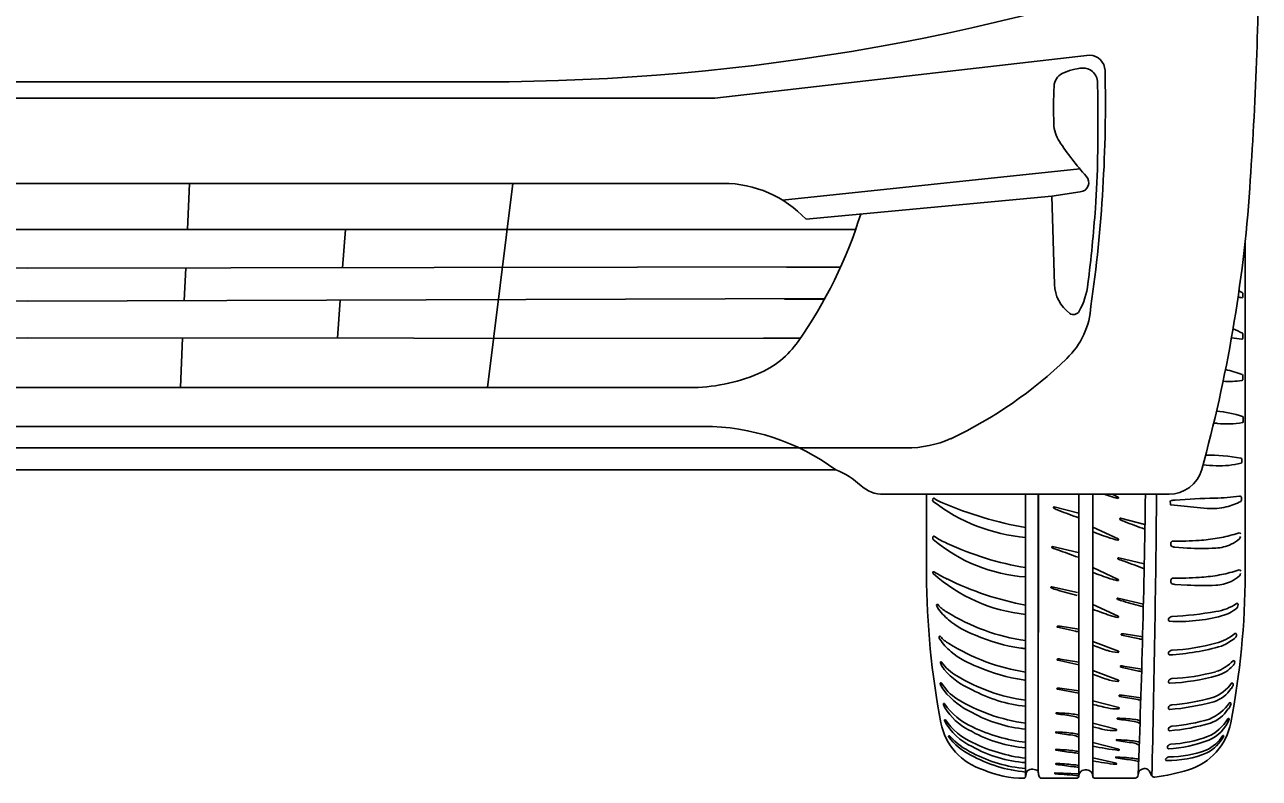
# Model space of a CAD drawing. Extents: x 10133 to 2270741, y 5363 to 1733450.
# Drawn here: x 33625 to 33685.6, y 10184.5 to 10221.6 of the extents above; entities that cross this region are included whole.
import ezdxf

# ---------------------------------------------------------------- set-up
doc = ezdxf.new("R2010")
doc.units = 0
doc.layers.add('StdDetailLabel', color=7, linetype='Continuous')

msp = doc.modelspace()

# ---------------------------------------------------------------- linework, layer by layer
at = {"layer": 'StdDetailLabel'}
for p, q in [((33677.303, 10220.056), (33658.881, 10217.95)), ((33602.65, 10218.754), (33647.569, 10218.754)), ((33591.337, 10217.95), (33658.881, 10217.95)), ((33662.216, 10212.942), (33676.82, 10214.479)), ((33643.159, 10213.764), (33590.914, 10213.764)), ((33633.08, 10213.764), (33632.978, 10211.494)), ((33643.159, 10213.764), (33659.305, 10213.764)), ((33648.955, 10213.764), (33647.721, 10203.731)), ((33676.841, 10213.344), (33675.452, 10213.136)), ((33640.741, 10211.494), (33640.601, 10209.622)), ((33684.947, 10194.567), (33684.947, 10210.975)), ((33632.894, 10209.607), (33632.822, 10208.004)), ((33662.401, 10209.648), (33665.062, 10209.648)), ((33684.828, 10208.349), (33684.823, 10208.192)), ((33640.483, 10208.028), (33640.344, 10206.165)), ((33662.317, 10208.071), (33664.272, 10208.071)), ((33684.783, 10208.146), (33684.783, 10208.146)), ((33632.74, 10206.17), (33632.631, 10203.731)), ((33661.284, 10206.154), (33663.091, 10206.154)), ((33684.827, 10206.354), (33684.823, 10206.157)), ((33684.827, 10204.318), (33684.823, 10204.121)), ((33684.844, 10202.26), (33684.849, 10202.063)), ((33684.778, 10200.223), (33684.775, 10200.069)), ((33625.109, 10199.692), (33585.387, 10199.692)), ((33664.832, 10199.692), (33625.109, 10199.692)), ((33681.201, 10198.493), (33667.179, 10198.493)), ((33669.288, 10198.493), (33669.288, 10194.567)), ((33669.586, 10198.22), (33669.586, 10198.22)), ((33669.62, 10198.141), (33669.62, 10198.141)), ((33674.157, 10198.493), (33674.157, 10184.596)), ((33676.768, 10198.493), (33676.768, 10184.634)), ((33677.457, 10198.493), (33677.457, 10184.633)), ((33678.409, 10198.493), (33678.703, 10198.356)), ((33681.265, 10198.146), (33681.271, 10198.038)), ((33681.271, 10198.037), (33681.272, 10197.988)), ((33684.759, 10198.197), (33684.761, 10198.339)), ((33676.766, 10197.568), (33675.566, 10197.876)), ((33681.29, 10197.967), (33683.083, 10197.801)), ((33677.457, 10196.882), (33678.703, 10196.304)), ((33680.018, 10197.01), (33678.818, 10197.318)), ((33669.594, 10196.352), (33669.594, 10196.352)), ((33669.62, 10196.273), (33669.62, 10196.273)), ((33681.355, 10196.185), (33681.355, 10196.185)), ((33684.4, 10196.524), (33684.646, 10196.597)), ((33676.737, 10195.635), (33675.482, 10195.925)), ((33681.319, 10195.937), (33681.319, 10195.937)), ((33682.096, 10195.853), (33681.491, 10195.888)), ((33679.989, 10195.076), (33678.733, 10195.367)), ((33669.594, 10194.676), (33669.594, 10194.676)), ((33669.62, 10194.597), (33669.62, 10194.597)), ((33669.682, 10194.671), (33669.682, 10194.671)), ((33677.457, 10194.888), (33678.703, 10194.31)), ((33681.355, 10194.364), (33681.355, 10194.364)), ((33684.4, 10194.702), (33684.646, 10194.776)), ((33676.698, 10193.661), (33675.442, 10193.951)), ((33681.319, 10194.116), (33681.319, 10194.116)), ((33682.096, 10194.032), (33681.491, 10194.067)), ((33679.95, 10193.102), (33678.694, 10193.393)), ((33677.457, 10193.079), (33678.703, 10192.501)), ((33684.591, 10193.018), (33684.594, 10193.086)), ((33675.729, 10191.957), (33676.606, 10191.768)), ((33676.768, 10191.859), (33675.854, 10192.011)), ((33678.873, 10191.58), (33679.749, 10191.391)), ((33679.912, 10191.483), (33678.998, 10191.634)), ((33684.511, 10191.544), (33684.514, 10191.611)), ((33677.457, 10191.26), (33678.715, 10190.788)), ((33676.77, 10190.248), (33675.856, 10190.4)), ((33684.427, 10190.204), (33684.43, 10190.271)), ((33670.156, 10189.887), (33670.156, 10189.887)), ((33677.457, 10189.837), (33678.715, 10189.365)), ((33678.83, 10190), (33679.706, 10189.811)), ((33679.869, 10189.902), (33678.954, 10190.054)), ((33676.771, 10188.844), (33675.843, 10188.967)), ((33684.348, 10189.107), (33684.352, 10189.175)), ((33670.15, 10188.851), (33670.15, 10188.851)), ((33677.457, 10188.349), (33678.739, 10188.023)), ((33678.772, 10188.565), (33679.662, 10188.404)), ((33679.825, 10188.496), (33678.896, 10188.619)), ((33670.302, 10187.84), (33670.302, 10187.84)), ((33674.157, 10188.078), (33674.157, 10188.078)), ((33684.253, 10188.206), (33684.253, 10188.206)), ((33677.457, 10187.244), (33678.606, 10186.951)), ((33679.787, 10187.354), (33679.787, 10187.354)), ((33674.157, 10186.952), (33674.157, 10186.952)), ((33676.768, 10186.683), (33676.768, 10186.683)), ((33674.157, 10186.044), (33674.157, 10186.044)), ((33676.768, 10185.859), (33676.768, 10185.859)), ((33677.457, 10186.305), (33678.739, 10185.979)), ((33677.457, 10186.127), (33677.457, 10186.127)), ((33679.748, 10186.296), (33679.748, 10186.296)), ((33674.157, 10185.31), (33674.157, 10185.31)), ((33677.457, 10185.542), (33678.616, 10185.28)), ((33679.717, 10185.482), (33679.717, 10185.482)), ((33674.157, 10184.849), (33674.157, 10184.849)), ((33674.772, 10184.898), (33674.772, 10184.898)), ((33676.768, 10184.761), (33675.613, 10184.814)), ((33676.768, 10185.176), (33676.768, 10185.176)), ((33676.846, 10184.853), (33676.846, 10184.853)), ((33677.379, 10184.853), (33677.379, 10184.853)), ((33680.221, 10184.906), (33680.359, 10184.668)), ((33674.157, 10184.596), (33674.157, 10184.596)), ((33674.955, 10184.541), (33676.69, 10184.541)), ((33677.536, 10184.541), (33679.535, 10184.541))]:
    msp.add_line(p, q, dxfattribs=at)
for points in [[(33663.369, 10211.999), (33675.452, 10213.136), (33675.575, 10208.805)], [(33665.803, 10211.494), (33625.109, 10211.494), (33584.416, 10211.494)], [(33585.148, 10209.667), (33625.109, 10209.593), (33665.071, 10209.667)], [(33585.928, 10208.104), (33625.109, 10207.979), (33664.291, 10208.104)], [(33587.132, 10206.148), (33625.109, 10206.176), (33663.087, 10206.148)], [(33592.588, 10203.731), (33625.109, 10203.731), (33657.631, 10203.731)], [(33591.884, 10201.827), (33625.109, 10201.827), (33658.335, 10201.827)], [(33581.928, 10200.768), (33625.109, 10200.768), (33668.29, 10200.768)], [(33674.79, 10198.493), (33674.772, 10184.898), (33674.774, 10198.493)], [(33675.731, 10190.346), (33676.768, 10190.121), (33676.768, 10190.121)], [(33675.718, 10188.913), (33676.768, 10188.729), (33676.768, 10188.729)], [(33670.166, 10187.373), (33670.166, 10187.373), (33670.166, 10187.373)], [(33684.163, 10187.447), (33684.163, 10187.447), (33684.163, 10187.447)], [(33670.368, 10186.588), (33670.368, 10186.588), (33670.368, 10186.588)], [(33683.887, 10186.617), (33683.887, 10186.617), (33683.887, 10186.617)], [(33677.061, 10184.95), (33677.113, 10184.95), (33677.164, 10184.95)]]:
    msp.add_lwpolyline(points, dxfattribs=at)
for centre, radius, start, end in [((33482.225, 10227.398), 203.418, 356.09063, 359.59364), ((33647.594, 10327.903), 109.149, 269.98704, 290.27044), ((33677.29, 10219.289), 0.767, 1.32674, 89.05626), ((33677.197, 10216.579), 2.862, 94.87847, 115.70386), ((33677.009, 10218.785), 0.647, 47.9572, 94.87847), ((33608.022, 10217.685), 70.054, 351.83966, 1.32674), ((33676.934, 10218.702), 0.759, 0.75356, 47.9572), ((33676.267, 10218.512), 0.716, 115.70386, 177.28867), ((33536.502, 10216.855), 141.203, 359.27901, 0.75356), ((33697.566, 10217.503), 22.039, 177.28867, 182.1322), ((33677.216, 10216.745), 1.675, 182.1322, 213.24206), ((33687.469, 10223.466), 13.935, 213.24206, 222.13476), ((33635.851, 10215.605), 41.846, 355.81883, 359.27901), ((33659.305, 10208.204), 5.561, 43.04657, 90), ((33676.792, 10213.806), 0.464, 276.04435, 42.13476), ((33615.596, 10218.319), 69.739, 344.52757, 356.06131), ((33602.368, 10218.053), 75.418, 352.97272, 355.81883), ((33644.304, 10219.055), 22.79, 325.06169, 342.6323), ((33677.404, 10208.857), 1.83, 181.62768, 233.74785), ((33673.471, 10209.288), 3.778, 331.51579, 352.97272), ((33681.884, 10203.15), 6.006, 60.9727, 62.71245), ((33684.774, 10208.353), 0.0547, 355.3025, 62.47324), ((33673.455, 10207.978), 3.919, 313.94561, 356.52482), ((33690.556, 10237.671), 30.085, 258.56938, 258.93567), ((33684.776, 10208.193), 0.0472, 277.87379, 359.02737), ((33676.511, 10207.638), 0.319, 233.74785, 331.51579), ((33682.007, 10201.125), 5.975, 62.08464, 66.94379), ((33659.25, 10208.613), 4.557, 292.67008, 325.06169), ((33730.88, 10527.609), 324.786, 261.74904, 261.84029), ((33684.776, 10206.158), 0.0472, 277.87379, 359.02737), ((33684.79, 10206.368), 0.0396, 339.67144, 68.84606), ((33661.296, 10220.593), 21.44, 295.39342, 313.94561), ((33657.631, 10212.49), 8.759, 270, 292.67008), ((33684.19, 10208.36), 4.326, 265.60441, 277.87379), ((33682.811, 10199.219), 5.522, 68.84606, 77.83133), ((33684.776, 10204.122), 0.0472, 277.87379, 359.02737), ((33684.79, 10204.332), 0.0396, 339.67144, 68.84606), ((33683.034, 10197.084), 5.522, 71.13539, 84.7837), ((33684.807, 10202.272), 0.0396, 341.96077, 71.13539), ((33658.335, 10190.873), 10.954, 53.62383, 90), ((33685.861, 10223.131), 21.28, 263.34916, 263.8556), ((33684.047, 10206.274), 4.326, 263.8556, 280.16312), ((33684.802, 10202.062), 0.0472, 280.16312, 1.3167), ((33668.29, 10206.286), 5.518, 270, 293.4924), ((33682.995, 10190.388), 10.034, 80.0409, 89.97564), ((33684.408, 10221.158), 21.28, 265.84787, 267.60538), ((33683.7, 10204.218), 4.326, 267.60538, 283.9129), ((33684.726, 10200.219), 0.052, 4.26594, 85.30556), ((33684.728, 10200.065), 0.0472, 283.9129, 5.06648), ((33663.321, 10195.911), 4.072, 47.76246, 68.23049), ((33681.201, 10200.159), 1.667, 270, 344.52757), ((33667.179, 10200.159), 1.667, 227.76246, 270), ((33669.745, 10198.201), 0.16, 155.3793, 173.23607), ((33669.709, 10198.226), 0.123, 182.74377, 223.7238), ((33669.645, 10198.247), 0.0493, 53.47309, 155.3793), ((33674.866, 10204.907), 8.561, 232.21646, 265.25246), ((33670.583, 10199.514), 1.527, 233.47309, 250.26772), ((33677.551, 10215.654), 19.105, 246.93878, 259.76733), ((33675.648, 10211.05), 12.647, 263.16277, 263.2279), ((33693.412, 10242.158), 46.296, 250.59346, 250.96142), ((33679.255, 10201.131), 2.895, 250.96142, 258.59474), ((33678.689, 10198.326), 0.0332, 258.59474, 65.09757), ((33099.24, 10206.688), 580.862, 357.831505, 359.191611), ((32782.896, 10206.551), 897.73, 358.603214, 359.48568), ((33681.303, 10198.152), 0.0377, 95.73843, 189.4425), ((33681.293, 10197.988), 0.0219, 180.81358, 260.0077), ((33682.341, 10187.823), 10.418, 94.61324, 95.73843), ((33683.929, 10168.143), 30.162, 90.90314, 94.61324), ((33683.312, 10207.281), 8.98, 270.90314, 278.69043), ((33683.184, 10201.161), 3.39, 284.20574, 297.17951), ((33684.684, 10198.328), 0.0771, 8.03571, 101.91068), ((33684.692, 10198.198), 0.0667, 307.90252, 359.44598), ((33675.558, 10197.844), 0.0332, 74.66537, 241.1682), ((33676.288, 10199.097), 1.484, 239.77379, 250.43861), ((33692.532, 10240.862), 46.296, 248.80151, 250.08585), ((33683.337, 10200.557), 2.767, 264.73077, 284.20574), ((33678.809, 10197.286), 0.0332, 74.66537, 241.1682), ((33679.54, 10198.539), 1.484, 239.77379, 250.43861), ((33695.784, 10240.304), 46.296, 248.80151, 250.08585), ((33669.674, 10196.334), 0.0815, 167.6095, 229.02815), ((33669.876, 10196.306), 0.286, 160.93511, 170.8613), ((33669.653, 10196.383), 0.0493, 53.43599, 160.93511), ((33674.669, 10202.216), 7.798, 229.6525, 266.23596), ((33671.253, 10198.54), 2.636, 233.43599, 248.78633), ((33693.412, 10240.106), 46.296, 249.84093, 250.96142), ((33679.255, 10199.079), 2.895, 250.96142, 258.59474), ((33678.689, 10196.274), 0.0332, 258.59474, 65.09757), ((33681.46, 10196.044), 0.177, 126.57636, 216.89643), ((33681.394, 10215.475), 19.29, 269.88339, 273.8495), ((33682.076, 10205.342), 9.134, 273.8495, 279.42725), ((33682.472, 10202.957), 6.716, 279.42725, 286.68138), ((33683.62, 10197.415), 1.518, 294.84229, 313.34059), ((33684.648, 10196.517), 0.0807, 19.64248, 91.43924), ((33684.529, 10196.452), 0.194, 313.34059, 351.97635), ((33676.503, 10209.311), 14.611, 244.87158, 260.75944), ((33675.473, 10195.893), 0.0332, 74.66537, 241.1682), ((33676.179, 10197.539), 1.824, 246.66929, 256.28555), ((33692.487, 10238.93), 46.296, 248.80151, 250.10531), ((33681.57, 10196.493), 0.609, 245.65568, 262.52285), ((33682.838, 10208.588), 12.757, 266.66517, 272.95619), ((33683.389, 10197.914), 2.068, 272.95619, 294.84229), ((33678.725, 10195.335), 0.0332, 74.66537, 241.1682), ((33679.431, 10196.981), 1.824, 246.66929, 256.28555), ((33695.739, 10238.371), 46.296, 248.80151, 250.10531), ((33708.887, 10194.734), 39.6, 180.24086, 190.86208), ((33669.674, 10194.658), 0.0815, 167.6095, 229.02815), ((33669.635, 10194.605), 0.0813, 54.36827, 119.95081), ((33674.959, 10200.552), 7.998, 228.1274, 264.24702), ((33673.144, 10200.216), 6.537, 238.02345, 244.19887), ((33693.412, 10238.111), 46.296, 249.84093, 250.96142), ((33679.255, 10197.084), 2.895, 250.96142, 258.59474), ((33681.46, 10194.222), 0.177, 126.57636, 216.89643), ((33681.394, 10213.654), 19.29, 269.88339, 273.8495), ((33682.076, 10203.521), 9.134, 273.8495, 279.42725), ((33682.472, 10201.135), 6.716, 279.42725, 286.68138), ((33645.347, 10194.734), 39.6, 349.13792, 359.75914), ((33683.62, 10195.593), 1.518, 294.84229, 313.34059), ((33684.648, 10194.695), 0.0807, 19.64248, 91.43924), ((33684.529, 10194.63), 0.194, 313.34059, 351.97635), ((33676.85, 10207.608), 14.805, 243.73567, 259.51853), ((33675.433, 10193.919), 0.0332, 74.66537, 241.1682), ((33676.14, 10195.565), 1.824, 246.66929, 256.28555), ((33681.012, 10211.157), 18.157, 253.01311, 256.24895), ((33678.689, 10194.279), 0.0332, 258.59474, 65.09757), ((33681.57, 10194.671), 0.609, 245.65568, 262.52285), ((33682.838, 10206.767), 12.757, 266.66517, 272.95619), ((33683.389, 10196.092), 2.068, 272.95619, 294.84229), ((33678.685, 10193.361), 0.0332, 74.66537, 241.1682), ((33679.392, 10195.007), 1.824, 246.66929, 256.28555), ((33684.264, 10210.599), 18.157, 253.01311, 256.24895), ((33684.545, 10193.086), 0.0493, 357.19883, 124.02049), ((33669.823, 10193.05), 0.0383, 37.51596, 179.46499), ((33669.988, 10193.048), 0.203, 179.46499, 213.92946), ((33672.245, 10194.566), 2.923, 213.92946, 230.22507), ((33670.873, 10193.856), 1.286, 217.51596, 241.89204), ((33675.572, 10201.238), 10.033, 238.08671, 261.89486), ((33693.412, 10236.303), 46.296, 249.84093, 250.96142), ((33679.255, 10195.276), 2.895, 250.96142, 258.59474), ((33679.809, 10215.662), 23.231, 273.77579, 279.1647), ((33683.108, 10195.215), 2.519, 279.1647, 304.02049), ((33683.296, 10194.375), 1.922, 284.81667, 310.07261), ((33684.429, 10193.028), 0.162, 310.07261, 356.49548), ((33673.072, 10195.56), 4.216, 230.22507, 250.93264), ((33675.736, 10191.987), 0.0312, 85.3217, 257.11607), ((33675.607, 10189.119), 2.903, 85.10924, 87.38695), ((33678.689, 10192.471), 0.0332, 258.59474, 65.09757), ((33681.247, 10192.328), 0.0773, 163.05488, 251.94577), ((33681.351, 10192.296), 0.186, 93.77579, 163.05488), ((33681.671, 10200.519), 8.277, 266.89672, 284.81667), ((33669.943, 10191.49), 0.0383, 37.51596, 179.46499), ((33670.108, 10191.489), 0.203, 179.46499, 213.92946), ((33672.365, 10193.007), 2.923, 213.92946, 230.22507), ((33670.993, 10192.296), 1.286, 217.51596, 241.89204), ((33675.195, 10199.529), 8.69, 246.24401, 261.55608), ((33676.831, 10192.782), 1.039, 257.46894, 266.38904), ((33678.88, 10191.611), 0.0312, 85.3217, 257.11607), ((33678.75, 10188.742), 2.903, 85.10924, 87.38695), ((33679.975, 10192.405), 1.039, 257.46894, 266.38904), ((33682.93, 10193.44), 2.339, 284.33215, 310.12973), ((33682.552, 10193.899), 3.116, 293.36826, 306.97763), ((33684.219, 10191.634), 0.306, 312.61703, 342.73153), ((33684.465, 10191.611), 0.0493, 357.19883, 124.02049), ((33675.674, 10199.614), 9.969, 237.97668, 261.24787), ((33673.192, 10194.001), 4.216, 230.22507, 250.93264), ((33675.489, 10204.227), 13.386, 263.26643, 264.28928), ((33693.412, 10234.535), 46.296, 249.84093, 250.75226), ((33678.76, 10192.573), 1.849, 250.75127, 267.95439), ((33678.701, 10190.758), 0.0332, 258.59474, 65.09757), ((33681.351, 10190.645), 0.186, 93.77579, 163.05488), ((33680.63, 10201.891), 11.303, 273.00866, 286.22397), ((33680.83, 10201.081), 10.262, 272.84089, 285.13143), ((33670, 10190.227), 0.0383, 37.51596, 179.46499), ((33671.253, 10190.737), 1.388, 201.53158, 217.77391), ((33671.885, 10191.543), 2.261, 214.87554, 240.54955), ((33675.738, 10190.376), 0.0312, 85.3217, 257.11607), ((33675.608, 10187.508), 2.903, 85.10924, 87.38695), ((33681.247, 10190.677), 0.0773, 163.05488, 251.94577), ((33682.819, 10191.805), 2.14, 288.7989, 315.7756), ((33684.134, 10190.295), 0.306, 312.61703, 342.73153), ((33684.381, 10190.271), 0.0493, 357.19883, 124.02049), ((33672.829, 10192.142), 3.498, 220.14859, 248.21262), ((33675.393, 10197.202), 8.917, 238.79757, 262.03005), ((33675.316, 10197.969), 8.69, 246.24401, 261.55608), ((33693.412, 10233.112), 46.296, 249.84093, 250.75226), ((33678.837, 10190.03), 0.0312, 85.3217, 257.11607), ((33678.707, 10187.162), 2.903, 85.10924, 87.38695), ((33679.931, 10190.825), 1.039, 257.46894, 266.38904), ((33680.63, 10200.495), 11.303, 273.00866, 285.13137), ((33680.83, 10199.685), 10.262, 272.84089, 285.13143), ((33683.031, 10191.287), 1.789, 287.88143, 317.09838), ((33669.994, 10189.191), 0.0383, 37.51596, 179.46499), ((33671.247, 10189.701), 1.388, 201.53158, 217.77391), ((33672.197, 10190.588), 2.57, 212.30732, 236.38172), ((33674.856, 10194.961), 6.918, 241.281, 264.2048), ((33675.609, 10202.668), 13.386, 263.26643, 263.7724), ((33675.725, 10188.943), 0.0312, 85.3217, 257.11607), ((33675.595, 10186.075), 2.903, 85.10924, 87.38695), ((33678.76, 10191.15), 1.849, 250.75127, 267.95439), ((33678.701, 10189.334), 0.0332, 258.59474, 65.09757), ((33681.247, 10189.282), 0.0773, 163.05488, 251.94577), ((33681.351, 10189.25), 0.186, 93.77579, 163.05488), ((33682.695, 10190.307), 1.92, 289.96858, 325.37406), ((33682.85, 10189.923), 1.712, 288.92548, 325.65032), ((33683.819, 10189.308), 0.567, 321.73117, 339.26189), ((33684.302, 10189.175), 0.0493, 357.19883, 124.02049), ((33673.086, 10191.172), 3.743, 218.33459, 245.45905), ((33675.393, 10196.075), 8.917, 238.79757, 262.03005), ((33678.779, 10188.595), 0.0312, 85.3217, 257.11607), ((33678.649, 10185.727), 2.903, 85.10924, 87.38695), ((33679.887, 10189.418), 1.039, 257.46894, 266.38904), ((33680.363, 10199.28), 11.39, 274.32829, 285.48798), ((33680.567, 10198.47), 10.349, 274.27468, 285.60267), ((33670.146, 10188.181), 0.0383, 37.51596, 179.46499), ((33671.4, 10188.691), 1.388, 201.53158, 217.77391), ((33672.771, 10189.938), 3.12, 213.76304, 246.88826), ((33672.803, 10189.635), 3.078, 215.67732, 245.60366), ((33674.856, 10193.835), 6.918, 241.281, 264.2048), ((33675.67, 10187.734), 0.0237, 90.82157, 265.13451), ((33684.612, 10250.546), 63.469, 261.89954, 262.64175), ((33675.079, 10174.07), 13.701, 84.05688, 87.52525), ((33676.294, 10185.827), 1.881, 75.39897, 83.81036), ((33688.539, 10233.12), 46.296, 256.15121, 257.06255), ((33678.588, 10189.802), 1.849, 257.06156, 274.26468), ((33678.728, 10187.991), 0.0332, 264.90502, 71.40785), ((33681.247, 10187.996), 0.0773, 163.05488, 251.94577), ((33681.351, 10187.964), 0.186, 93.77579, 163.05488), ((33682.32, 10189.543), 2.263, 292.51355, 325.10555), ((33682.629, 10188.908), 1.763, 290.30812, 326.49233), ((33683.706, 10188.336), 0.562, 314.3551, 346.5435), ((33684.204, 10188.208), 0.0493, 357.19883, 124.02049), ((33672.945, 10187.837), 3.002, 190.86208, 253.2584), ((33670.192, 10187.387), 0.0286, 41.83531, 208.01852), ((33672.765, 10188.789), 2.96, 208.57215, 245.35394), ((33672.864, 10189.257), 3.234, 214.92594, 245.94172), ((33675.069, 10194.311), 8.054, 244.05946, 263.49761), ((33676.295, 10186.703), 0.916, 58.88358, 78.14588), ((33678.674, 10187.473), 0.0237, 90.82157, 265.13451), ((33687.616, 10250.285), 63.469, 261.89954, 262.64175), ((33678.082, 10173.808), 13.701, 84.05688, 87.52525), ((33679.299, 10186.442), 0.916, 58.15769, 78.14588), ((33679.491, 10186.861), 0.574, 59.01231, 89.02905), ((33681.351, 10186.915), 0.186, 93.77579, 163.05488), ((33680.424, 10196.633), 9.792, 274.67868, 286.71542), ((33680.627, 10195.851), 8.78, 274.65271, 286.95225), ((33681.29, 10187.837), 3.002, 286.7416, 349.13792), ((33682.243, 10188.575), 2.159, 293.33353, 328.96146), ((33682.429, 10188.131), 1.865, 292.79497, 338.45527), ((33684.125, 10187.442), 0.0383, 6.83259, 148.17914), ((33670.394, 10186.601), 0.0286, 41.83531, 208.01852), ((33672.842, 10188.472), 3.109, 217.3015, 243.79524), ((33673.227, 10189.248), 3.849, 223.06064, 244.3519), ((33674.611, 10192.32), 6.293, 240.7019, 265.86497), ((33675.656, 10186.792), 0.0237, 90.82157, 265.13451), ((33684.597, 10249.604), 63.469, 261.89954, 262.64175), ((33675.064, 10173.128), 13.701, 84.05688, 87.52525), ((33676.37, 10185.856), 0.808, 60.4701, 83.02122), ((33676.359, 10185.653), 1.109, 68.34667, 83.61636), ((33688.406, 10232.049), 46.296, 256.32007, 257.06255), ((33678.455, 10188.731), 1.849, 257.06156, 274.26468), ((33678.596, 10186.92), 0.0332, 264.90502, 71.40785), ((33681.247, 10186.947), 0.0773, 163.05488, 251.94577), ((33680.906, 10192.533), 6.331, 273.46155, 290.25492), ((33682.199, 10187.688), 1.952, 294.82272, 327.45471), ((33682.227, 10187.45), 1.857, 296.54556, 333.36992), ((33683.862, 10186.621), 0.0249, 351.60858, 136.28359), ((33674.611, 10191.587), 6.293, 240.7019, 265.86497), ((33675.069, 10193.353), 7.88, 243.44271, 263.35378), ((33675.654, 10185.94), 0.0237, 90.82157, 265.13451), ((33684.595, 10248.752), 63.469, 261.89954, 262.64175), ((33675.062, 10172.276), 13.701, 84.05688, 87.52525), ((33673.631, 10166.271), 19.838, 80.89997, 81.74148), ((33679.974, 10197.26), 11.414, 257.2621, 263.71853), ((33678.636, 10186.415), 0.0237, 90.82157, 265.13451), ((33687.577, 10249.227), 63.469, 261.89954, 262.64175), ((33678.044, 10172.751), 13.701, 84.05688, 87.52525), ((33678.728, 10185.947), 0.0332, 264.90502, 71.40785), ((33679.26, 10185.384), 0.916, 58.15769, 78.14588), ((33679.453, 10185.804), 0.574, 59.01231, 89.02905), ((33681.197, 10186.059), 0.0773, 163.05488, 251.94577), ((33681.301, 10186.028), 0.186, 93.77579, 163.05488), ((33680.826, 10192.4), 6.424, 273.09788, 291.22402), ((33681.151, 10191.085), 5.496, 270.45823, 289.87061), ((33674.761, 10191.552), 6.73, 240.71202, 264.85223), ((33674.715, 10191.752), 6.755, 242.16403, 265.2589), ((33675.654, 10185.248), 0.0237, 90.82157, 265.13451), ((33675.062, 10171.583), 13.701, 84.05688, 87.52525), ((33676.225, 10183.239), 2.579, 77.82903, 84.62316), ((33679.49, 10194.927), 9.74, 257.95722, 264.7909), ((33678.602, 10185.563), 0.0237, 90.82157, 265.13451), ((33687.544, 10248.376), 63.469, 261.89954, 262.64175), ((33678.011, 10171.899), 13.701, 84.05688, 87.52525), ((33678.603, 10185.255), 0.0283, 275.03528, 63.15706), ((33678.737, 10181.334), 4.151, 76.39904, 80.59096), ((33676.58, 10165.894), 19.838, 80.89997, 81.74148), ((33681.082, 10185.458), 0.0504, 163.08961, 266.13804), ((33681.207, 10185.404), 0.186, 93.77579, 158.29809), ((33681.143, 10190.407), 4.999, 269.26948, 292.5195), ((33674.095, 10189.56), 5.019, 246.33945, 269.79407), ((33674.826, 10184.596), 0.669, 152.36601, 179.98214), ((33674.497, 10184.512), 0.475, 54.51093, 123.739), ((33679.583, 10185.527), 4.852, 187.45067, 190.09418), ((33674.968, 10184.705), 0.164, 189.71997, 265.25049), ((33675.611, 10184.787), 0.0279, 85.80636, 268.63044), ((33705.974, 10580.061), 396.467, 265.60771, 265.77554), ((33684.595, 10248.06), 63.469, 261.89954, 262.64175), ((33675.709, 10176.903), 8.246, 82.6176, 84.72919), ((33676.063, 10180.484), 4.745, 81.45336, 84.95622), ((33677.151, 10184.621), 0.382, 142.73293, 178.29026), ((33677.057, 10184.674), 0.276, 89.14351, 139.73461), ((33677.169, 10184.674), 0.276, 40.26539, 90.85649), ((33677.075, 10184.621), 0.382, 1.70974, 37.26707), ((33679.522, 10184.705), 0.164, 274.74951, 1.57953), ((33680.045, 10184.707), 0.359, 155.28445, 179.64682), ((33679.912, 10184.768), 0.213, 118.79824, 155.28445), ((33680.096, 10184.434), 0.595, 101.65247, 118.79824), ((33680.022, 10184.791), 0.23, 29.99774, 101.65247), ((33680.487, 10184.742), 0.148, 209.99774, 275.98579), ((33679.558, 10192.732), 8.191, 276.62054, 288.48078), ((33674.077, 10184.627), 0.0857, 269.9105, 339.37876), ((33676.672, 10184.635), 0.0962, 280.69852, 358.29026), ((33677.554, 10184.635), 0.0962, 181.70974, 259.30148)]:
    msp.add_arc(centre, radius, start, end, dxfattribs=at)

doc.saveas('drawing.dxf')
